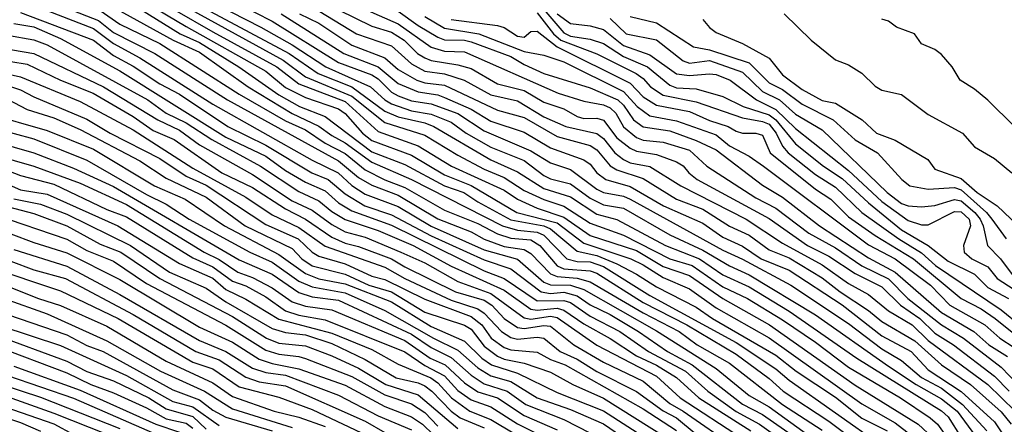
# Model space of a CAD drawing. Header units: metres. Extents: x -51132 to -49532, y -231222 to -229437.
# Tile 524 of 656: x -50595 to -50520, y -229660 to -229629. Entities that reach past the tile are written whole.
import ezdxf

# ---------------------------------------------------------------- set-up
doc = ezdxf.new("R2010")
doc.units = ezdxf.units.M
for name, color, linetype in [('CONTOUR_HALF', 8, 'Continuous'), ('CONTOUR_INDEX', 1, 'Continuous'), ('CONTOUR_INTER', 3, 'Continuous')]:
    doc.layers.add(name, color=color, linetype=linetype)

msp = doc.modelspace()

# ---------------------------------------------------------------- linework, layer by layer
at = {"layer": 'CONTOUR_HALF'}
for points, elevation in [([(-50584.58, -229624.696), (-50575.58, -229629.323), (-50570.58, -229632.444), (-50568.08, -229633.356), (-50567.58, -229633.666), (-50566.58, -229634.684), (-50566.08, -229634.951), (-50565.08, -229635.321), (-50563.58, -229635.55), (-50561.58, -229636.288), (-50559.58, -229637.586), (-50556.08, -229639.107), (-50554.58, -229640.013), (-50553.08, -229640.515), (-50551.08, -229641.994), (-50550.58, -229642.242), (-50549.08, -229642.536), (-50548.58, -229642.761), (-50541.58, -229646.608), (-50540.08, -229647.292), (-50536.444, -229649.259), (-50532.08, -229652.146), (-50529.58, -229654.048), (-50528.08, -229654.941), (-50526.58, -229656.223), (-50525.08, -229657.037), (-50523.482, -229658.259), (-50521.657, -229660.259)], 18.5), ([(-50585.853, -229626.759), (-50580.08, -229630.121), (-50575.238, -229632.759), (-50573.58, -229634.033), (-50570.08, -229635.37), (-50567.58, -229637.648), (-50564.58, -229638.73), (-50562.067, -229640.259), (-50558.08, -229642.088), (-50557.08, -229642.753), (-50555.58, -229643.43), (-50553.58, -229644.103), (-50551.58, -229645.49), (-50548.08, -229646.621), (-50546.08, -229647.832), (-50544.08, -229648.532), (-50541.58, -229650.249), (-50538.045, -229652.259), (-50531.58, -229656.809), (-50526.843, -229659.759), (-50525.749, -229660.759)], 20.5), ([(-50583.58, -229626.759), (-50574.309, -229631.759), (-50572.108, -229633.259), (-50569.58, -229634.279), (-50567.08, -229636.117), (-50566.08, -229636.549), (-50564.08, -229636.988), (-50563.379, -229637.259), (-50559.08, -229639.786), (-50557.08, -229640.687), (-50555.08, -229641.958), (-50553.08, -229642.574), (-50551.08, -229643.9), (-50549.58, -229644.298), (-50545.892, -229646.259), (-50543.343, -229647.259), (-50541.58, -229648.469), (-50539.58, -229649.387), (-50536.58, -229651.217), (-50531.468, -229654.759), (-50525.08, -229658.736), (-50524.58, -229659.202), (-50523.596, -229660.759)], 19.5), ([(-50594.08, -229627.925), (-50589.08, -229629.856), (-50587.58, -229630.996), (-50585.58, -229632.093), (-50580.08, -229635.578), (-50572.58, -229639.806), (-50570.615, -229640.759), (-50569.58, -229641.718), (-50568.58, -229642.375), (-50566.08, -229643.299), (-50563.58, -229644.803), (-50559.58, -229646.578), (-50557.08, -229647.288), (-50555.08, -229649.028), (-50554.58, -229649.233), (-50553.08, -229649.242), (-50552.08, -229649.583), (-50546.58, -229652.696), (-50542.08, -229655.556), (-50539.58, -229657.58), (-50538.08, -229658.445), (-50531.08, -229663.513)], 23.5), ([(-50585.58, -229628.372), (-50582.526, -229630.259), (-50581.08, -229630.917), (-50578.096, -229632.759), (-50575.08, -229634.872), (-50573.522, -229635.759), (-50571.58, -229636.501), (-50568.08, -229639.171), (-50565.58, -229640.144), (-50562.58, -229641.759), (-50561.113, -229642.259), (-50560.08, -229642.968), (-50557.58, -229644.329), (-50555.08, -229644.776), (-50554.58, -229644.987), (-50552.58, -229646.685), (-50551.08, -229647.015), (-50549.58, -229647.644), (-50548.08, -229648.421), (-50546.58, -229649.388), (-50543.58, -229650.901), (-50542.358, -229651.759), (-50537.58, -229654.547), (-50536.033, -229655.759), (-50533.08, -229657.719), (-50531.08, -229659.287), (-50529.18, -229660.259)], 21.5), ([(-50555.233, -229628.259), (-50553.58, -229630.184), (-50553.08, -229630.444), (-50551.58, -229630.664), (-50550.58, -229630.988), (-50549.08, -229631.993), (-50547.265, -229632.759), (-50545.58, -229634.149), (-50545.08, -229634.343), (-50543.58, -229634.426), (-50541.58, -229634.993), (-50540.033, -229635.759), (-50538.08, -229636.396), (-50537.572, -229636.759), (-50536.08, -229638.576), (-50533.973, -229640.259), (-50532.58, -229641.187), (-50530.58, -229643.041), (-50528.08, -229645.063), (-50526.073, -229646.259), (-50524.58, -229647.429), (-50522.58, -229648.418), (-50521.58, -229649.435), (-50520.015, -229650.259)], 13.5), ([(-50588.58, -229628.495), (-50587.08, -229629.533), (-50584.08, -229630.991), (-50578.08, -229634.817), (-50574.58, -229636.844), (-50573.08, -229637.519), (-50571.58, -229638.519), (-50570.08, -229639.298), (-50568.58, -229640.535), (-50567.08, -229641.307), (-50565.58, -229641.869), (-50562.58, -229643.597), (-50560.08, -229644.597), (-50558.58, -229645.376), (-50557.58, -229645.698), (-50556.08, -229645.815), (-50555.388, -229646.259), (-50554.08, -229647.786), (-50553.58, -229648.026), (-50551.58, -229648.162), (-50551.08, -229648.344), (-50547.58, -229650.558), (-50544.29, -229652.259), (-50540.58, -229654.461), (-50538.08, -229656.308), (-50537.029, -229657.259), (-50533.58, -229659.534), (-50530.08, -229662.136)], 22.5), ([(-50573.518, -229628.759), (-50572.08, -229629.457), (-50569.58, -229631.116), (-50567.08, -229632.093), (-50566.08, -229632.969), (-50564.682, -229633.759), (-50564.08, -229633.959), (-50562.58, -229634.157), (-50558.58, -229636.038), (-50556.58, -229636.579), (-50554.08, -229638.034), (-50551.58, -229638.714), (-50551.08, -229639.031), (-50550.08, -229640.234), (-50549.58, -229640.548), (-50547.58, -229641.197), (-50545.08, -229642.751), (-50543.08, -229643.521), (-50541.08, -229644.789), (-50539.58, -229645.477), (-50538.08, -229646.584), (-50536.58, -229647.192), (-50534.08, -229648.7), (-50532.713, -229649.759), (-50530.58, -229651.154), (-50529.58, -229651.991), (-50527.08, -229653.455), (-50525.08, -229655.272), (-50522.873, -229656.759), (-50520.58, -229658.83), (-50519.811, -229659.759)], 17.5), ([(-50570.58, -229628.466), (-50568.08, -229629.686), (-50566.58, -229630.138), (-50565.63, -229630.759), (-50564.628, -229631.759), (-50564.08, -229632.076), (-50563.58, -229632.285), (-50561.58, -229632.608), (-50560.58, -229632.898), (-50558.58, -229634.041), (-50556.58, -229634.547), (-50555.08, -229635.427), (-50553.58, -229635.933), (-50552.58, -229636.509), (-50552.08, -229636.663), (-50551.08, -229636.632), (-50550.58, -229636.779), (-50549.58, -229638.119), (-50548.58, -229638.895), (-50548.08, -229639.139), (-50546.58, -229639.389), (-50545.08, -229639.935), (-50544.58, -229640.227), (-50544.153, -229640.759), (-50543.505, -229641.259), (-50538.08, -229644.209), (-50535.183, -229646.259), (-50533.58, -229647.057), (-50531.58, -229648.382), (-50529.58, -229649.368), (-50528.178, -229650.759), (-50526.702, -229651.759), (-50525.58, -229652.889), (-50524.171, -229653.759), (-50521.08, -229656.112), (-50519.954, -229657.259)], 16.5), ([(-50566.08, -229628.564), (-50564.58, -229629.641), (-50563.08, -229630.523), (-50562.58, -229630.721), (-50561.08, -229630.748), (-50560.58, -229630.884), (-50557.58, -229631.975), (-50556.58, -229632.595), (-50555.08, -229633.269), (-50551.58, -229634.341), (-50549.498, -229635.259), (-50549.08, -229635.661), (-50548.328, -229636.759), (-50547.58, -229637.291), (-50545.58, -229637.594), (-50543.58, -229638.313), (-50542.08, -229639.026), (-50538.58, -229641.694), (-50537.08, -229642.6), (-50534.284, -229644.759), (-50530.58, -229647.187), (-50528.58, -229648.272), (-50525.08, -229651.316), (-50522.634, -229652.759), (-50521.491, -229653.759), (-50520.08, -229654.63)], 15.5), ([(-50562.08, -229629.19), (-50558.58, -229629.641), (-50558.08, -229629.779), (-50557.08, -229630.442), (-50556.58, -229630.532), (-50556.08, -229630.099), (-50555.58, -229630.075), (-50554.08, -229631.248), (-50548.58, -229633.998), (-50547.58, -229635.028), (-50546.58, -229635.66), (-50544.08, -229636.134), (-50542.58, -229636.807), (-50541.174, -229637.259), (-50540.58, -229637.631), (-50540.08, -229637.764), (-50539.075, -229637.759), (-50538.58, -229637.922), (-50538.005, -229639.259), (-50534.58, -229642.013), (-50533.426, -229642.759), (-50532.08, -229644.093), (-50530.08, -229645.504), (-50527.175, -229647.259), (-50523.582, -229650.259), (-50522.08, -229651.039), (-50521.025, -229651.759), (-50518.08, -229654.146)], 14.5), ([(-50550.08, -229629.118), (-50548.866, -229630.259), (-50546.58, -229630.73), (-50544.58, -229632.315), (-50544.08, -229632.48), (-50542.58, -229632.286), (-50540.08, -229633.167), (-50538.58, -229634.622), (-50537.311, -229635.259), (-50536.08, -229636.337), (-50534.08, -229637.523), (-50529.181, -229642.259), (-50528.08, -229643.073), (-50527.58, -229643.256), (-50526.58, -229643.324), (-50525.58, -229643.237), (-50524.08, -229642.793), (-50523.58, -229642.892), (-50522.545, -229643.759), (-50522.15, -229644.259), (-50521.914, -229644.759), (-50521.603, -229646.259), (-50520.622, -229647.259), (-50519.506, -229648.759)], 12.5), ([(-50543.08, -229629.179), (-50542.58, -229629.789), (-50542.08, -229630.171), (-50540.08, -229630.99), (-50538.08, -229632.107), (-50537.08, -229633.356), (-50535.58, -229634.469), (-50534.08, -229635.302), (-50533.08, -229635.51), (-50531.053, -229636.759), (-50529.977, -229637.759), (-50528.58, -229638.303), (-50526.094, -229639.759), (-50525.58, -229640.488), (-50523.58, -229641.206), (-50522.387, -229642.259), (-50520.859, -229643.259), (-50518.785, -229645.259)], 11.5), ([(-50595.08, -229629.477), (-50593.58, -229629.74), (-50591.58, -229630.627), (-50587.08, -229633.07), (-50579.08, -229638.062), (-50576.08, -229639.516), (-50574.58, -229640.596), (-50573.08, -229641.462), (-50571.58, -229642.136), (-50570.58, -229643.026), (-50569.58, -229643.644), (-50566.58, -229644.726), (-50559.58, -229648.168), (-50558.08, -229648.743), (-50555.58, -229650.439), (-50553.58, -229650.406), (-50553.08, -229650.569), (-50551.58, -229651.598), (-50549.355, -229652.759), (-50547.199, -229654.259), (-50544.4, -229655.759), (-50542.715, -229657.259), (-50540.58, -229658.785), (-50538.82, -229659.759), (-50536.692, -229661.259)], 24.5), ([(-50596.08, -229631.324), (-50593.58, -229631.762), (-50588.328, -229634.259), (-50584.215, -229636.759), (-50582.58, -229637.546), (-50581.08, -229638.659), (-50577.08, -229640.9), (-50574.08, -229642.871), (-50572.58, -229643.581), (-50571.08, -229644.671), (-50570.08, -229645.214), (-50568.58, -229645.624), (-50565.87, -229646.759), (-50564.08, -229647.573), (-50561.58, -229648.98), (-50559.08, -229649.888), (-50556.58, -229651.724), (-50556.08, -229651.815), (-50554.58, -229651.59), (-50554.08, -229651.699), (-50551.08, -229653.774), (-50546.58, -229656.127), (-50544.808, -229657.759), (-50540.08, -229660.829)], 25.5), ([(-50597.08, -229632.959), (-50594.58, -229633.525), (-50590.08, -229635.371), (-50586.08, -229637.521), (-50581.58, -229640.403), (-50577.58, -229642.616), (-50575.58, -229643.943), (-50573.58, -229644.897), (-50571.58, -229646.297), (-50567.08, -229647.897), (-50565.58, -229648.737), (-50562.08, -229650.391), (-50560.08, -229651.042), (-50559.58, -229651.372), (-50558.285, -229652.759), (-50557.58, -229653.202), (-50557.08, -229653.325), (-50555.58, -229653.177), (-50555.08, -229653.246), (-50553.842, -229654.259), (-50552.58, -229654.831), (-50551.08, -229655.762), (-50548.08, -229657.292), (-50546.08, -229658.733), (-50545.08, -229659.27), (-50543.58, -229660.5)], 26.5), ([(-50595.58, -229635.215), (-50594.08, -229635.98), (-50592.08, -229636.619), (-50590.08, -229637.497), (-50585.58, -229639.853), (-50583.58, -229641.18), (-50580.58, -229642.596), (-50577.629, -229644.759), (-50574.08, -229646.481), (-50573.365, -229647.259), (-50572.58, -229647.791), (-50570.08, -229648.422), (-50568.3, -229649.259), (-50566.58, -229649.764), (-50564.08, -229651.293), (-50561.08, -229652.268), (-50560.58, -229652.562), (-50559.58, -229653.865), (-50558.58, -229654.62), (-50558.08, -229654.842), (-50556.58, -229655.14), (-50554.58, -229655.833), (-50552.886, -229656.759), (-50550.58, -229657.775), (-50545.858, -229660.759)], 27.5), ([(-50596.58, -229637.388), (-50593.58, -229638.188), (-50589.58, -229639.813), (-50585.08, -229642.402), (-50583.58, -229643.127), (-50581.858, -229644.259), (-50577.269, -229646.759), (-50575.58, -229647.513), (-50573.58, -229648.952), (-50572.58, -229649.366), (-50570.08, -229649.833), (-50567.08, -229651.161), (-50563.404, -229653.259), (-50561.58, -229654.151), (-50560.08, -229655.49), (-50559.08, -229656.101), (-50557.58, -229656.539), (-50555.58, -229657.756), (-50553.08, -229658.641), (-50550.58, -229659.723), (-50546.58, -229662.48)], 28.5), ([(-50596.58, -229639.395), (-50593.58, -229640.258), (-50590.08, -229641.551), (-50586.58, -229643.15), (-50580.724, -229646.759), (-50579.58, -229647.315), (-50578.195, -229648.259), (-50577.08, -229648.668), (-50575.58, -229649.448), (-50574.08, -229650.511), (-50573.08, -229650.826), (-50571.08, -229651.122), (-50565.58, -229653.434), (-50563.657, -229654.759), (-50562.538, -229655.259), (-50561.08, -229656.637), (-50560.08, -229657.307), (-50558.58, -229657.767), (-50556.58, -229659.094), (-50554.08, -229660.171)], 29.5), ([(-50596.08, -229641.387), (-50594.58, -229642.044), (-50592.58, -229642.377), (-50587.238, -229644.759), (-50582.58, -229647.623), (-50580.08, -229648.734), (-50579.08, -229649.579), (-50577.58, -229650.32), (-50575.08, -229651.829), (-50571.08, -229652.867), (-50568.08, -229654.106), (-50566.08, -229655.227), (-50563.619, -229656.259), (-50563.08, -229656.619), (-50562.063, -229657.759), (-50560.67, -229658.759), (-50559.08, -229659.407), (-50555.58, -229661.493)], 30.5), ([(-50596.58, -229643.067), (-50593.58, -229643.84), (-50591.08, -229644.762), (-50588.58, -229646.159), (-50587.017, -229646.759), (-50584.065, -229648.759), (-50578.58, -229651.611), (-50576.025, -229653.259), (-50575.08, -229653.629), (-50573.08, -229653.829), (-50571.08, -229654.578), (-50569.08, -229655.531), (-50567.024, -229656.759), (-50564.58, -229657.54), (-50561.58, -229660.082)], 31.5), ([(-50597.08, -229644.711), (-50593.58, -229646.032), (-50591.08, -229646.808), (-50587.08, -229648.822), (-50581.08, -229652.411), (-50578.58, -229653.566), (-50576.58, -229654.837), (-50575.58, -229655.175), (-50573.58, -229655.568), (-50570.08, -229656.798), (-50567.08, -229658.412), (-50565.08, -229659.194), (-50564.237, -229659.759), (-50562.58, -229661.364)], 32.5), ([(-50597.08, -229646.792), (-50593.58, -229648.105), (-50591.183, -229648.759), (-50586.08, -229651.467), (-50581.352, -229654.259), (-50579.58, -229654.896), (-50577.58, -229656.197), (-50576.58, -229656.564), (-50574.58, -229656.862), (-50568.58, -229659.528), (-50567.08, -229660.371)], 33.5), ([(-50595.58, -229649.319), (-50593.238, -229650.259), (-50591.58, -229650.778), (-50588.08, -229652.336), (-50583.58, -229655.001), (-50580.08, -229656.621), (-50578.58, -229657.66), (-50575.442, -229658.759), (-50573.58, -229659.229), (-50571.58, -229659.921)], 34.5), ([(-50595.58, -229651.462), (-50591.08, -229653.003), (-50589.58, -229653.807), (-50588.357, -229654.259), (-50583.08, -229657.151), (-50581.08, -229657.911), (-50580.08, -229658.68), (-50579.08, -229659.231), (-50575.58, -229660.262)], 35.5), ([(-50596.58, -229652.974), (-50591.08, -229655.002), (-50589.58, -229655.77), (-50587.58, -229656.475), (-50584.911, -229657.759), (-50583.58, -229658.599), (-50581.58, -229659.18), (-50580.58, -229660.137)], 36.5), ([(-50595.08, -229655.38), (-50590.08, -229657.171), (-50584.381, -229659.759), (-50582.58, -229660.346)], 37.5), ([(-50600.08, -229656.96), (-50592.08, -229659.735), (-50590.58, -229660.539)], 39.5), ([(-50595.999, -229656.759), (-50593.08, -229657.709), (-50587.08, -229660.075)], 38.5)]:
    msp.add_lwpolyline(points, dxfattribs=dict(at, elevation=elevation))
at = {"layer": 'CONTOUR_INDEX'}
for points, elevation in [([(-50584.08, -229627.123), (-50574.753, -229632.259), (-50573.08, -229633.514), (-50569.58, -229634.97), (-50567.08, -229636.961), (-50564.08, -229637.923), (-50561.58, -229639.435), (-50559.58, -229640.493), (-50558.08, -229641.129), (-50556.58, -229642.106), (-50555.08, -229642.782), (-50553.58, -229643.281), (-50551.58, -229644.575), (-50549.08, -229645.464), (-50545.58, -229647.25), (-50543.902, -229647.759), (-50541.58, -229649.37), (-50539.711, -229650.259), (-50537.08, -229651.874), (-50534.58, -229653.562), (-50532.08, -229655.449), (-50528.163, -229657.759), (-50525.921, -229659.259), (-50525.364, -229659.759), (-50524.281, -229661.259)], 20), ([(-50564.08, -229628.971), (-50562.58, -229629.853), (-50560.001, -229630.259), (-50556.58, -229631.607), (-50555.08, -229631.879), (-50553.58, -229632.376), (-50549.08, -229634.635), (-50548.048, -229635.759), (-50547.08, -229636.463), (-50545.08, -229636.85), (-50542.08, -229637.885), (-50541.08, -229638.735), (-50539.58, -229639.507), (-50538.507, -229640.259), (-50530.58, -229646.213), (-50528.58, -229647.268), (-50525.899, -229649.259), (-50524.43, -229650.759), (-50521.792, -229652.259), (-50520.668, -229653.259), (-50519.58, -229653.956)], 15), ([(-50595.58, -229630.359), (-50593.58, -229630.734), (-50592.58, -229631.092), (-50584.969, -229635.259), (-50583.58, -229636.265), (-50582.08, -229636.987), (-50580.14, -229638.259), (-50576.465, -229640.259), (-50573.58, -229642.176), (-50572.08, -229642.87), (-50571.08, -229643.685), (-50570.08, -229644.295), (-50567.58, -229645.123), (-50564.954, -229646.259), (-50562.08, -229647.824), (-50558.08, -229649.626), (-50556.08, -229651.056), (-50555.58, -229651.143), (-50554.08, -229650.991), (-50553.58, -229651.138), (-50552.08, -229652.179), (-50550.08, -229653.282), (-50548.08, -229654.599), (-50546.58, -229655.285), (-50545.08, -229656.22), (-50543.387, -229657.759), (-50539.467, -229660.259)], 25), ([(-50596.08, -229640.399), (-50594.58, -229640.974), (-50592.08, -229641.617), (-50588.08, -229643.527), (-50586.58, -229644.101), (-50581.58, -229647.181), (-50580.08, -229647.855), (-50578.58, -229648.951), (-50577.58, -229649.306), (-50576.08, -229650.12), (-50574.58, -229651.182), (-50573.58, -229651.529), (-50571.58, -229651.867), (-50565.58, -229654.276), (-50564.08, -229655.329), (-50562.58, -229656.088), (-50561.58, -229657.199), (-50560.58, -229657.91), (-50559.08, -229658.431), (-50557.08, -229659.721), (-50549.015, -229663.759)], 30), ([(-50595.812, -229650.259), (-50592.58, -229651.412), (-50588.08, -229653.452), (-50584.009, -229655.759), (-50580.707, -229657.259), (-50578.58, -229658.583), (-50574.08, -229660.005)], 35), ([(-50597.08, -229658.804), (-50594.58, -229659.626), (-50593.08, -229660.29)], 40)]:
    msp.add_lwpolyline(points, dxfattribs=dict(at, elevation=elevation))
at = {"layer": 'CONTOUR_INTER'}
for points, elevation in [([(-50591.58, -229626.046), (-50583.054, -229630.759), (-50581.08, -229631.657), (-50577.402, -229634.259), (-50574.08, -229636.284), (-50572.08, -229637.238), (-50571.08, -229637.959), (-50570.08, -229638.49), (-50568.08, -229639.967), (-50565.08, -229641.282), (-50558.217, -229644.759), (-50557.08, -229645.097), (-50555.58, -229645.244), (-50555.08, -229645.486), (-50553.346, -229647.259), (-50552.58, -229647.46), (-50551.58, -229647.488), (-50550.58, -229647.844), (-50547.08, -229650.024), (-50540.58, -229653.579), (-50537.58, -229655.565), (-50536.58, -229656.432), (-50529.58, -229661.355)], 22), ([(-50588.69, -229625.759), (-50582.08, -229629.719), (-50576.08, -229633.095), (-50574.58, -229634.327), (-50573.08, -229635.074), (-50570.58, -229635.923), (-50570.08, -229636.292), (-50568.78, -229637.759), (-50568.08, -229638.316), (-50565.08, -229639.444), (-50562.58, -229640.913), (-50560.58, -229641.734), (-50557.13, -229643.759), (-50554.08, -229644.543), (-50552.08, -229646.085), (-50548.526, -229647.259), (-50547.58, -229647.714), (-50546.08, -229648.683), (-50544.08, -229649.527), (-50542.08, -229650.971), (-50538.08, -229653.228), (-50531.08, -229658.208), (-50528.58, -229659.658), (-50526.492, -229661.259)], 21), ([(-50583.231, -229626.259), (-50576.456, -229629.759), (-50574.08, -229631.103), (-50571.546, -229632.759), (-50568.168, -229634.259), (-50567.099, -229635.259), (-50566.58, -229635.567), (-50565.08, -229636.078), (-50563.58, -229636.329), (-50562.08, -229636.934), (-50560.941, -229637.759), (-50559.08, -229638.837), (-50556.58, -229639.831), (-50555.08, -229640.964), (-50554.58, -229641.216), (-50553.08, -229641.596), (-50551.58, -229642.674), (-50550.58, -229643.173), (-50549.08, -229643.446), (-50545.58, -229645.458), (-50543.08, -229646.617), (-50541.08, -229647.803), (-50539.58, -229648.462), (-50534.58, -229651.489), (-50529.08, -229655.374), (-50526.99, -229656.759), (-50525.08, -229657.829), (-50523.899, -229658.759), (-50519.863, -229664.259)], 19), ([(-50591.08, -229628.331), (-50588.703, -229629.259), (-50587.58, -229630.156), (-50584.453, -229631.759), (-50578.955, -229635.259), (-50570.58, -229639.872), (-50569.08, -229641.117), (-50568.08, -229641.708), (-50566.08, -229642.461), (-50563.08, -229644.249), (-50560.58, -229645.217), (-50559.58, -229645.775), (-50558.08, -229646.329), (-50556.58, -229646.567), (-50556.08, -229646.869), (-50554.58, -229648.389), (-50554.08, -229648.609), (-50552.58, -229648.715), (-50551.58, -229649.005), (-50547.58, -229651.337), (-50544.87, -229652.759), (-50543.516, -229653.759), (-50541.08, -229655.141), (-50537.08, -229658.27), (-50534.08, -229660.195)], 23), ([(-50572.58, -229628.219), (-50569.236, -229630.259), (-50566.58, -229631.174), (-50565.08, -229632.54), (-50564.08, -229633.08), (-50562.58, -229633.283), (-50561.089, -229633.759), (-50559.08, -229634.875), (-50557.08, -229635.323), (-50555.08, -229636.54), (-50553.426, -229637.259), (-50551.08, -229637.799), (-50550.58, -229638.162), (-50549.735, -229639.259), (-50549.065, -229639.759), (-50548.58, -229640.021), (-50547.08, -229640.292), (-50544.756, -229641.759), (-50539.826, -229644.259), (-50537.08, -229646.091), (-50534.08, -229647.716), (-50532.08, -229649.127), (-50530.58, -229649.952), (-50529.08, -229651.179), (-50527.287, -229652.259), (-50526.08, -229653.424), (-50521.58, -229656.748), (-50519.515, -229658.759)], 17), ([(-50569.58, -229627.975), (-50566.08, -229629.514), (-50563.58, -229631.269), (-50562.58, -229631.573), (-50561.08, -229631.618), (-50554.007, -229634.759), (-50552.08, -229635.343), (-50550.58, -229635.626), (-50550.08, -229635.849), (-50549.661, -229636.259), (-50549.08, -229637.286), (-50548.08, -229638.101), (-50547.58, -229638.299), (-50546.08, -229638.441), (-50544.08, -229639.051), (-50542.786, -229640.259), (-50539.08, -229642.656), (-50537.58, -229643.426), (-50535.08, -229645.321), (-50533.08, -229646.42), (-50531.08, -229647.783), (-50529.08, -229648.762), (-50527.603, -229650.259), (-50525.08, -229652.242), (-50523.4, -229653.259), (-50520.58, -229655.432), (-50519.314, -229656.759)], 16), ([(-50594.58, -229628.664), (-50589.08, -229630.755), (-50587.58, -229631.895), (-50586.08, -229632.719), (-50584.08, -229634.04), (-50582.58, -229634.823), (-50578.928, -229637.259), (-50576.08, -229638.674), (-50572.608, -229640.759), (-50571.354, -229641.259), (-50570.08, -229642.358), (-50568.609, -229643.259), (-50566.58, -229643.948), (-50563.58, -229645.537), (-50559.58, -229647.339), (-50557.58, -229648.02), (-50555.294, -229649.759), (-50554.58, -229649.876), (-50553.58, -229649.788), (-50552.58, -229650.064), (-50551.58, -229650.747), (-50550.08, -229651.476), (-50547.942, -229652.759), (-50545.762, -229654.259), (-50543.898, -229655.259), (-50540.08, -229658.238), (-50538.58, -229659.007), (-50536.081, -229660.759)], 24), ([(-50574.914, -229628.759), (-50570.191, -229631.759), (-50567.58, -229632.773), (-50566.08, -229634.018), (-50564.58, -229634.647), (-50563.08, -229634.87), (-50562.58, -229635.069), (-50560.58, -229635.956), (-50559.08, -229636.871), (-50556.58, -229637.706), (-50554.58, -229638.884), (-50552.08, -229639.773), (-50551.58, -229640.105), (-50551.08, -229640.759), (-50550.417, -229641.259), (-50548.58, -229641.798), (-50546.053, -229643.259), (-50543.08, -229644.562), (-50541.58, -229645.622), (-50540.08, -229646.298), (-50538.672, -229647.259), (-50536.58, -229648.127), (-50532.58, -229650.735), (-50529.58, -229653.084), (-50527.351, -229654.259), (-50526.08, -229655.639), (-50523.58, -229657.277), (-50521.08, -229659.572), (-50519.58, -229661.78)], 18), ([(-50555.58, -229628.683), (-50554.362, -229630.259), (-50553.792, -229630.759), (-50551.08, -229631.777), (-50548.124, -229633.259), (-50547.58, -229633.638), (-50547.034, -229634.259), (-50546.08, -229634.893), (-50543.58, -229635.399), (-50540.08, -229636.623), (-50538.58, -229636.878), (-50538.08, -229637.094), (-50537.548, -229637.759), (-50537.084, -229638.759), (-50536.651, -229639.259), (-50534.58, -229640.893), (-50533.08, -229641.84), (-50531.084, -229643.759), (-50528.299, -229645.759), (-50526.58, -229646.797), (-50525.531, -229647.759), (-50520.58, -229651.102), (-50519.08, -229652.318)], 14), ([(-50554.08, -229628.758), (-50553.08, -229629.494), (-50551.58, -229629.662), (-50550.58, -229629.938), (-50549.08, -229631.15), (-50547.08, -229631.855), (-50545.08, -229633.278), (-50544.08, -229633.425), (-50542.58, -229633.278), (-50542.08, -229633.346), (-50541.034, -229633.759), (-50539.037, -229635.259), (-50537.58, -229635.973), (-50536.08, -229637.416), (-50532.08, -229640.582), (-50529.58, -229642.922), (-50527.58, -229644.362), (-50526.58, -229644.686), (-50526.08, -229644.684), (-50524.08, -229643.699), (-50523.58, -229643.707), (-50522.994, -229644.259), (-50522.885, -229644.759), (-50523.407, -229646.259), (-50523.369, -229646.759), (-50522.784, -229647.259), (-50521.58, -229647.876), (-50520.859, -229648.759), (-50519.58, -229649.59)], 13), ([(-50548.58, -229628.947), (-50546.58, -229629.445), (-50543.784, -229631.259), (-50542.58, -229631.466), (-50539.58, -229632.455), (-50538.08, -229633.974), (-50537.08, -229634.469), (-50535.58, -229635.581), (-50533.255, -229636.759), (-50531.58, -229638.284), (-50529.908, -229639.259), (-50528.075, -229641.259), (-50527.466, -229641.759), (-50526.08, -229641.993), (-50524.08, -229641.87), (-50523.58, -229642.061), (-50521.674, -229643.759), (-50521.283, -229644.259), (-50520.182, -229645.759)], 12), ([(-50536.934, -229628.759), (-50534.903, -229630.759), (-50533.08, -229632.223), (-50532.08, -229632.618), (-50531.08, -229633.236), (-50530.08, -229634.23), (-50529.58, -229634.511), (-50528.08, -229634.841), (-50526.08, -229636.362), (-50523.493, -229637.759), (-50522.58, -229638.801), (-50521.08, -229639.672), (-50519.758, -229640.759)], 11), ([(-50519.565, -229637.259), (-50521.58, -229635.273), (-50522.58, -229634.44), (-50523.673, -229633.759), (-50524.254, -229632.759), (-50525.08, -229631.828), (-50525.58, -229631.44), (-50526.58, -229631.016), (-50527.106, -229630.259), (-50528.465, -229629.759), (-50529.08, -229629.304), (-50529.58, -229629.159)], 11), ([(-50596.58, -229632.166), (-50594.08, -229632.572), (-50591.58, -229633.763), (-50589.112, -229634.759), (-50586.08, -229636.514), (-50584.58, -229637.557), (-50582.988, -229638.259), (-50579.379, -229640.759), (-50577.08, -229641.881), (-50574.58, -229643.491), (-50573.08, -229644.277), (-50571.08, -229645.625), (-50570.08, -229646.08), (-50569.08, -229646.321), (-50566.58, -229647.256), (-50565.58, -229647.875), (-50561.753, -229649.759), (-50559.58, -229650.39), (-50559.024, -229650.759), (-50558.079, -229651.759), (-50557.08, -229652.436), (-50556.58, -229652.532), (-50555.08, -229652.292), (-50554.58, -229652.349), (-50552.821, -229653.759), (-50550.58, -229655.057), (-50547.58, -229656.51), (-50545.58, -229658.191), (-50544.575, -229658.759), (-50540.58, -229661.545)], 26), ([(-50595.58, -229634.168), (-50594.58, -229634.491), (-50593.58, -229635.03), (-50589.58, -229636.713), (-50587.826, -229637.759), (-50584.08, -229639.688), (-50582.08, -229641.021), (-50580.58, -229641.703), (-50576.08, -229644.679), (-50573.631, -229645.759), (-50572.58, -229646.753), (-50572.08, -229647.063), (-50570.08, -229647.649), (-50568.08, -229648.568), (-50567.08, -229648.823), (-50564.08, -229650.317), (-50560.58, -229651.623), (-50559.776, -229652.259), (-50559.055, -229653.259), (-50558.08, -229653.957), (-50557.58, -229654.129), (-50555.58, -229654.303), (-50554.58, -229654.857), (-50553.48, -229655.259), (-50547.58, -229658.602), (-50545.08, -229660.235)], 27), ([(-50597.158, -229636.259), (-50592.58, -229637.566), (-50589.08, -229638.985), (-50584.474, -229641.759), (-50582.169, -229642.759), (-50579.182, -229644.759), (-50575.08, -229646.929), (-50573.08, -229648.382), (-50572.08, -229648.761), (-50570.08, -229649.155), (-50566.58, -229650.514), (-50563.58, -229652.382), (-50561.08, -229653.471), (-50559.765, -229654.759), (-50559.034, -229655.259), (-50557.08, -229655.888), (-50554.08, -229657.358), (-50550.58, -229658.746), (-50543.58, -229663.25)], 28), ([(-50596.58, -229638.393), (-50593.58, -229639.256), (-50590.58, -229640.404), (-50587.58, -229641.795), (-50578.08, -229647.326), (-50575.58, -229648.426), (-50573.58, -229649.813), (-50572.58, -229650.132), (-50570.58, -229650.394), (-50565.08, -229652.964), (-50563.58, -229653.953), (-50562.08, -229654.705), (-50560.58, -229656.054), (-50559.58, -229656.697), (-50557.849, -229657.259), (-50556.454, -229658.259), (-50553.58, -229659.398), (-50550.58, -229660.922)], 29), ([(-50595.08, -229642.742), (-50593.08, -229643.129), (-50591.08, -229643.897), (-50586.282, -229646.259), (-50583.345, -229648.259), (-50580.58, -229649.476), (-50579.08, -229650.522), (-50575.58, -229652.517), (-50574.58, -229652.838), (-50573.08, -229653.014), (-50571.08, -229653.648), (-50568.58, -229654.855), (-50566.224, -229656.259), (-50564.58, -229656.628), (-50564.08, -229656.863), (-50563.532, -229657.259), (-50562.091, -229658.759), (-50561.404, -229659.259), (-50559.58, -229660.026)], 31), ([(-50596.58, -229643.925), (-50591.08, -229645.777), (-50589.58, -229646.624), (-50587.58, -229647.432), (-50585.08, -229649.127), (-50579.08, -229652.28), (-50576.08, -229654.159), (-50575.08, -229654.47), (-50573.58, -229654.637), (-50573.08, -229654.802), (-50569.58, -229656.16), (-50567.08, -229657.541), (-50565.08, -229658.224), (-50564.08, -229658.864), (-50563.08, -229659.899)], 32), ([(-50595.08, -229646.563), (-50591.08, -229647.822), (-50587.08, -229649.953), (-50581.08, -229653.43), (-50579.08, -229654.26), (-50577.08, -229655.52), (-50576.08, -229655.859), (-50574.58, -229656.059), (-50570.58, -229657.56), (-50567.58, -229659.13), (-50565.08, -229660.179)], 33), ([(-50597.08, -229647.839), (-50591.58, -229649.687), (-50587.21, -229651.759), (-50581.58, -229655.055), (-50580.08, -229655.569), (-50578.08, -229656.937), (-50575.08, -229657.706), (-50572.58, -229658.652), (-50566.08, -229661.702)], 34), ([(-50596.08, -229652.312), (-50591.58, -229653.801), (-50586.58, -229656.064), (-50583.08, -229658.037), (-50581.58, -229658.446), (-50579.58, -229659.859)], 36), ([(-50596.58, -229653.809), (-50591.08, -229655.874), (-50589.291, -229656.759), (-50587.58, -229657.383), (-50585.08, -229658.515), (-50583.58, -229659.341), (-50582.08, -229659.662), (-50581.58, -229660.058)], 37), ([(-50595.58, -229656.068), (-50590.58, -229657.792), (-50584.08, -229660.639)], 38), ([(-50598.08, -229656.781), (-50592.08, -229658.926), (-50588.08, -229660.51)], 39)]:
    msp.add_lwpolyline(points, dxfattribs=dict(at, elevation=elevation))

doc.saveas('drawing.dxf')
